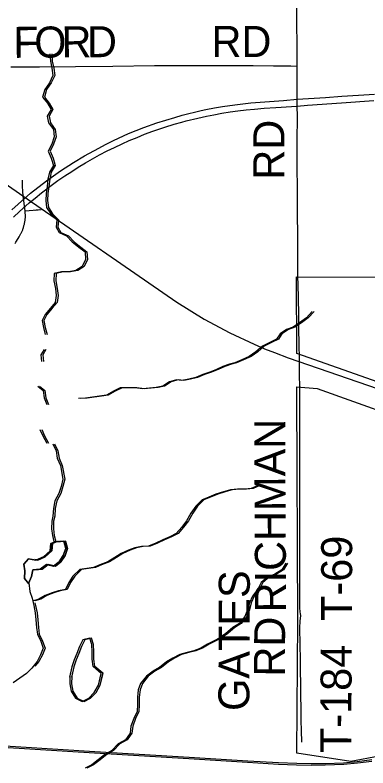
# Model space of a CAD drawing. Extents: x 0 to 34, y 0 to 22.
# Drawn here: x 16.98 to 17.627, y 6.258 to 7.637 of the extents above; entities that cross this region are included whole.
import ezdxf

# ---------------------------------------------------------------- set-up
doc = ezdxf.new("R2010")
doc.units = 0
for name, color, linetype in [('GM_X_City_Street', 7, 'Continuous'), ('GM_X_Corporation', 7, 'Continuous'), ('GM_X_Minor_Lake', 7, 'Continuous'), ('GM_X_Minor_River', 7, 'Continuous'), ('GM_X_Rail_Line', 7, 'Continuous'), ('GM_X_Township_Road', 7, 'Continuous'), ('GM_X_Township_Road_Text', 7, 'Continuous'), ('GM_X_US_Route', 7, 'Continuous')]:
    doc.layers.add(name, color=color, linetype=linetype)

msp = doc.modelspace()

# ---------------------------------------------------------------- linework, layer by layer
at = {"layer": 'GM_X_City_Street'}
for points in [[(16.9803, 7.2185), (16.9811, 7.2199), (16.9819, 7.2213), (16.9828, 7.2228), (16.9878, 7.2308), (16.9885, 7.2319), (16.9892, 7.2331), (16.9899, 7.2342), (16.9905, 7.2354), (16.9911, 7.2366), (16.9917, 7.2378), (16.9923, 7.2389), (16.9928, 7.2402), (16.9934, 7.2414), (16.9939, 7.2426), (16.9944, 7.2438), (16.9948, 7.2451), (16.9953, 7.2463), (16.9957, 7.2476), (16.9961, 7.2488), (16.9965, 7.2501), (16.9968, 7.2514), (16.9972, 7.2527), (16.9975, 7.254), (16.9978, 7.2552), (16.998, 7.2565), (16.9983, 7.2578), (16.9985, 7.2592), (16.9987, 7.2605), (16.9989, 7.2618), (16.999, 7.2631), (16.9992, 7.2644), (16.9993, 7.2657), (16.9994, 7.2671), (16.9991, 7.2783), (16.9986, 7.2828), (16.9964, 7.2967), (16.9957, 7.3016), (16.9953, 7.3049), (16.995, 7.3082), (16.9947, 7.3115), (16.9945, 7.3148), (16.9942, 7.3222), (16.994, 7.3297), (16.9941, 7.3348)], [(16.9991, 7.2783), (17.0137, 7.2799), (17.0247, 7.281)], [(17.0169, 7.2799), (17.017, 7.2799), (17.028, 7.281)]]:
    msp.add_lwpolyline(points, dxfattribs=at)
at = {"layer": 'GM_X_Corporation'}
for points in [[(17.9654, 6.852), (17.4968, 7.0172), (17.4964, 7.1573), (18.0035, 7.1555)], [(17.7, 6.289), (17.5962, 6.2699), (17.4968, 6.285), (17.499, 6.527), (17.497, 6.9432), (17.497, 6.9557), (17.5345, 6.9529), (17.9512, 6.8041)]]:
    msp.add_lwpolyline(points, dxfattribs=at)
at = {"layer": 'GM_X_Minor_Lake'}
for points in [[(17.0059, 6.595), (16.9978, 6.6051), (16.9982, 6.6188), (16.9966, 6.6314), (17.0049, 6.6409), (17.0186, 6.6386), (17.0323, 6.6448), (17.0448, 6.6554), (17.0459, 6.6687), (17.0565, 6.6737)], [(17.0537, 6.6723), (17.0459, 6.6687), (17.0448, 6.6554), (17.0323, 6.6448), (17.0186, 6.6386), (17.0049, 6.6409), (16.9966, 6.6314), (16.9982, 6.6188), (16.9978, 6.6051), (17.0052, 6.5959)], [(17.0513, 6.6722), (17.0699, 6.6733), (17.0733, 6.6597), (17.0688, 6.6471), (17.0613, 6.6353), (17.051, 6.6277), (17.0381, 6.6303), (17.0267, 6.6219), (17.013, 6.6208), (17.0104, 6.6086), (17.0051, 6.5957)], [(17.0052, 6.5959), (17.0104, 6.6086), (17.013, 6.6208), (17.0267, 6.6219), (17.0381, 6.6303), (17.051, 6.6277), (17.0613, 6.6353), (17.0688, 6.6471), (17.0733, 6.6597), (17.0699, 6.6733), (17.0537, 6.6723)], [(17.0169, 6.6394), (17.0219, 6.6386), (17.0356, 6.6448), (17.0481, 6.6554), (17.0492, 6.6687), (17.0598, 6.6737)], [(17.0169, 6.6208), (17.0299, 6.6219), (17.0413, 6.6303), (17.0543, 6.6277), (17.0645, 6.6353), (17.0721, 6.6471), (17.0766, 6.6597), (17.0731, 6.6733), (17.0569, 6.6723)], [(17.0545, 6.6722), (17.0731, 6.6733), (17.0766, 6.6597), (17.0721, 6.6471), (17.0645, 6.6353), (17.0543, 6.6277), (17.0413, 6.6303), (17.0299, 6.6219), (17.0169, 6.6208)], [(17.0569, 6.6723), (17.0492, 6.6687), (17.0481, 6.6554), (17.0356, 6.6448), (17.0219, 6.6386), (17.0169, 6.6394)], [(17.1379, 6.4315), (17.1236, 6.4437), (17.1217, 6.4573), (17.1216, 6.4703), (17.1212, 6.4839), (17.1173, 6.4957), (17.1048, 6.4926), (17.0987, 6.4804), (17.0938, 6.4675), (17.0889, 6.4557), (17.0848, 6.4428), (17.0805, 6.4241)], [(17.1384, 6.4311), (17.1236, 6.4437), (17.1217, 6.4573), (17.1216, 6.4703), (17.1212, 6.4839), (17.1173, 6.4957), (17.1048, 6.4926), (17.0987, 6.4804), (17.0938, 6.4675), (17.0889, 6.4557), (17.0848, 6.4428), (17.0811, 6.4266)], [(17.1412, 6.4315), (17.1269, 6.4437), (17.1249, 6.4573), (17.1249, 6.4703), (17.1244, 6.4839), (17.1206, 6.4957), (17.1081, 6.4926), (17.102, 6.4804), (17.0971, 6.4675), (17.0922, 6.4557), (17.0881, 6.4428), (17.0838, 6.4241)], [(17.1417, 6.4311), (17.1269, 6.4437), (17.1249, 6.4573), (17.1249, 6.4703), (17.1244, 6.4839), (17.1206, 6.4957), (17.1081, 6.4926), (17.102, 6.4804), (17.0971, 6.4675), (17.0922, 6.4557), (17.0881, 6.4428), (17.0844, 6.4266)], [(17.0811, 6.4266), (17.0807, 6.4116), (17.0831, 6.3987), (17.0911, 6.3858), (17.1037, 6.3794), (17.1155, 6.3859), (17.1257, 6.3962), (17.1333, 6.4095), (17.1384, 6.4311)], [(17.0811, 6.4253), (17.0807, 6.4116), (17.0831, 6.3987), (17.0911, 6.3858), (17.1037, 6.3794), (17.1155, 6.3859), (17.1257, 6.3962), (17.1333, 6.4095), (17.1383, 6.4307)], [(17.0844, 6.4266), (17.084, 6.4116), (17.0863, 6.3987), (17.0944, 6.3858), (17.107, 6.3794), (17.1187, 6.3859), (17.129, 6.3962), (17.1365, 6.4095), (17.1417, 6.4311)], [(17.0843, 6.4253), (17.084, 6.4116), (17.0863, 6.3987), (17.0944, 6.3858), (17.107, 6.3794), (17.1187, 6.3859), (17.129, 6.3962), (17.1365, 6.4095), (17.1416, 6.4307)]]:
    msp.add_lwpolyline(points, dxfattribs=at)
at = {"layer": 'GM_X_Minor_River'}
for points in [[(17.0444, 7.566), (17.0453, 7.5523), (17.048, 7.5398), (17.0499, 7.5261), (17.0435, 7.5132), (17.0348, 7.5006), (17.031, 7.4869), (17.0398, 7.4755), (17.0464, 7.4638), (17.0395, 7.452), (17.0419, 7.4395), (17.0507, 7.4277), (17.0522, 7.414), (17.0477, 7.4003), (17.0413, 7.3878), (17.0467, 7.3749), (17.0509, 7.3616), (17.0434, 7.3491), (17.0407, 7.3365), (17.0393, 7.3228), (17.0374, 7.3103), (17.0367, 7.2974), (17.0383, 7.2848), (17.0459, 7.2731), (17.057, 7.2621), (17.0555, 7.2484), (17.0613, 7.2389), (17.075, 7.2329), (17.0853, 7.2219), (17.0975, 7.2121), (17.109, 7.203), (17.1098, 7.1893), (17.1037, 7.1764), (17.092, 7.1688), (17.0791, 7.1664), (17.0654, 7.1664), (17.0524, 7.1637), (17.0517, 7.15), (17.0544, 7.1364), (17.056, 7.1235), (17.0541, 7.1105), (17.0451, 7.1003), (17.0356, 7.0884), (17.0299, 7.0774), (17.0326, 7.0649), (17.0357, 7.052)], [(17.0477, 7.566), (17.0485, 7.5523), (17.0512, 7.5398), (17.0532, 7.5261), (17.0468, 7.5132), (17.0381, 7.5006), (17.0343, 7.4869), (17.0431, 7.4755), (17.0496, 7.4638), (17.0428, 7.452), (17.0451, 7.4395), (17.0539, 7.4277), (17.0555, 7.414), (17.051, 7.4003), (17.0446, 7.3878), (17.05, 7.3749), (17.0542, 7.3616), (17.0466, 7.3491), (17.044, 7.3365), (17.0425, 7.3228), (17.0407, 7.3103), (17.04, 7.2974), (17.0415, 7.2848), (17.0492, 7.2731), (17.0603, 7.2621), (17.0588, 7.2484), (17.0645, 7.2389), (17.0783, 7.2329), (17.0886, 7.2219), (17.1008, 7.2121), (17.1122, 7.203), (17.113, 7.1893), (17.107, 7.1764), (17.0952, 7.1688), (17.0823, 7.1664), (17.0686, 7.1664), (17.0557, 7.1637), (17.055, 7.15), (17.0577, 7.1364), (17.0593, 7.1235), (17.0574, 7.1105), (17.0483, 7.1003), (17.0389, 7.0884), (17.0332, 7.0774), (17.0359, 7.0649), (17.039, 7.052)], [(17.5253, 7.094), (17.5146, 7.0825), (17.5021, 7.0734), (17.4904, 7.0654), (17.4782, 7.0612), (17.4664, 7.0532), (17.46, 7.0436), (17.4475, 7.0372), (17.4342, 7.0307), (17.422, 7.0204), (17.4099, 7.0116), (17.3962, 7.0055), (17.3833, 7.0001), (17.3738, 6.9978), (17.3616, 6.9932), (17.3495, 6.9879), (17.3373, 6.9829), (17.3244, 6.9787), (17.3119, 6.973), (17.2989, 6.9703), (17.2864, 6.9676), (17.2761, 6.9687), (17.2636, 6.9652), (17.2511, 6.9572), (17.2393, 6.9545), (17.2267, 6.9534), (17.2142, 6.9526), (17.2005, 6.954), (17.1871, 6.9544), (17.1734, 6.9544), (17.1609, 6.9479), (17.148, 6.941), (17.1355, 6.9391), (17.1096, 6.9352), (17.0967, 6.9348)], [(17.5285, 7.094), (17.5179, 7.0825), (17.5054, 7.0734), (17.4936, 7.0654), (17.4815, 7.0612), (17.4697, 7.0532), (17.4633, 7.0436), (17.4507, 7.0372), (17.4374, 7.0307), (17.4253, 7.0204), (17.4132, 7.0116), (17.3995, 7.0055), (17.3866, 7.0001), (17.3771, 6.9978), (17.3649, 6.9932), (17.3528, 6.9879), (17.3406, 6.9829), (17.3277, 6.9787), (17.3151, 6.973), (17.3022, 6.9703), (17.2897, 6.9676), (17.2794, 6.9687), (17.2668, 6.9652), (17.2543, 6.9572), (17.2425, 6.9545), (17.23, 6.9534), (17.2174, 6.9526), (17.2037, 6.954), (17.1904, 6.9544), (17.1767, 6.9544), (17.1642, 6.9479), (17.1513, 6.941), (17.1387, 6.9391), (17.1129, 6.9352), (17.0999, 6.9348)], [(17.0335, 7.0242), (17.0279, 7.0144), (17.0291, 7.0022)], [(17.0368, 7.0242), (17.0311, 7.0144), (17.0323, 7.0022)], [(17.022, 6.957), (17.0319, 6.949), (17.0335, 6.9361), (17.0385, 6.9236)], [(17.0253, 6.957), (17.0352, 6.949), (17.0368, 6.9361), (17.0418, 6.9236)], [(17.0261, 6.878), (17.0311, 6.8662), (17.0388, 6.8529)], [(17.0294, 6.878), (17.0344, 6.8662), (17.042, 6.8529)], [(17.0494, 6.8514), (17.0555, 6.8385), (17.0579, 6.8256), (17.0636, 6.812), (17.0683, 6.7869), (17.0649, 6.7732), (17.0608, 6.7607), (17.0536, 6.747), (17.0506, 6.7333), (17.0499, 6.7193), (17.0477, 6.7098), (17.0473, 6.6961), (17.0489, 6.6835), (17.0517, 6.6726)], [(17.0527, 6.8514), (17.0588, 6.8385), (17.0611, 6.8256), (17.0669, 6.812), (17.0716, 6.7869), (17.0682, 6.7732), (17.0641, 6.7607), (17.0569, 6.747), (17.0539, 6.7333), (17.0532, 6.7193), (17.0509, 6.7098), (17.0506, 6.6961), (17.0522, 6.6835), (17.055, 6.6726)], [(17.426, 6.775), (17.4135, 6.77), (17.4017, 6.7688), (17.3884, 6.7688), (17.3754, 6.7672), (17.3625, 6.7638), (17.3488, 6.7592), (17.3355, 6.7538), (17.3234, 6.7489), (17.3116, 6.7371), (17.3029, 6.7245), (17.295, 6.7108), (17.2863, 6.699), (17.276, 6.6876), (17.2639, 6.6811), (17.2514, 6.6757), (17.2384, 6.6696), (17.2251, 6.6643), (17.2122, 6.6635), (17.1997, 6.6608), (17.1883, 6.6566), (17.175, 6.6505), (17.1632, 6.6432), (17.1503, 6.6352), (17.1359, 6.6302), (17.1245, 6.6253), (17.1119, 6.6229), (17.099, 6.6214), (17.0865, 6.6092), (17.0789, 6.5974), (17.0729, 6.5848), (17.0599, 6.5825), (17.0482, 6.5783), (17.0356, 6.5737), (17.0242, 6.5672), (17.0125, 6.5636)], [(17.4293, 6.775), (17.4167, 6.77), (17.4049, 6.7688), (17.3916, 6.7688), (17.3787, 6.7672), (17.3658, 6.7638), (17.3521, 6.7592), (17.3388, 6.7538), (17.3266, 6.7489), (17.3149, 6.7371), (17.3062, 6.7245), (17.2982, 6.7108), (17.2895, 6.699), (17.2793, 6.6876), (17.2672, 6.6811), (17.2546, 6.6757), (17.2417, 6.6696), (17.2284, 6.6643), (17.2155, 6.6635), (17.2029, 6.6608), (17.1915, 6.6566), (17.1782, 6.6505), (17.1665, 6.6432), (17.1536, 6.6352), (17.1391, 6.6302), (17.1277, 6.6253), (17.1152, 6.6229), (17.1022, 6.6214), (17.0897, 6.6092), (17.0822, 6.5974), (17.0761, 6.5848), (17.0632, 6.5825), (17.0514, 6.5783), (17.0389, 6.5737), (17.0275, 6.5672), (17.0169, 6.564)], [(17.4768, 6.633), (17.4692, 6.6205), (17.4567, 6.6129), (17.443, 6.6075), (17.4316, 6.5976), (17.4252, 6.5854), (17.4157, 6.5725), (17.4101, 6.5603), (17.4067, 6.5474), (17.4018, 6.5352), (17.3916, 6.5227), (17.3798, 6.515), (17.3669, 6.5044), (17.3548, 6.4956), (17.3453, 6.4906), (17.3331, 6.4845), (17.321, 6.4773), (17.3084, 6.4723), (17.2959, 6.4692), (17.2822, 6.4654), (17.2697, 6.4589), (17.2583, 6.452), (17.2454, 6.4421), (17.2336, 6.4349), (17.2211, 6.4257), (17.2105, 6.4128), (17.2063, 6.4006), (17.2049, 6.3877), (17.2049, 6.374), (17.2042, 6.3611), (17.1982, 6.3485), (17.1929, 6.3345), (17.1914, 6.3215), (17.1827, 6.309), (17.1694, 6.3017), (17.1577, 6.2899), (17.1451, 6.2823), (17.133, 6.2724), (17.1212, 6.2636), (17.1087, 6.2575)], [(17.48, 6.633), (17.4725, 6.6205), (17.4599, 6.6129), (17.4463, 6.6075), (17.4349, 6.5976), (17.4285, 6.5854), (17.419, 6.5725), (17.4133, 6.5603), (17.41, 6.5474), (17.4051, 6.5352), (17.3948, 6.5227), (17.3831, 6.515), (17.3702, 6.5044), (17.358, 6.4956), (17.3485, 6.4906), (17.3364, 6.4845), (17.3242, 6.4773), (17.3117, 6.4723), (17.2991, 6.4692), (17.2855, 6.4654), (17.2729, 6.4589), (17.2615, 6.452), (17.2486, 6.4421), (17.2369, 6.4349), (17.2244, 6.4257), (17.2138, 6.4128), (17.2096, 6.4006), (17.2081, 6.3877), (17.2082, 6.374), (17.2075, 6.3611), (17.2014, 6.3485), (17.1962, 6.3345), (17.1947, 6.3215), (17.186, 6.309), (17.1727, 6.3017), (17.1609, 6.2899), (17.1484, 6.2823), (17.1363, 6.2724), (17.1245, 6.2636), (17.112, 6.2575)], [(17.0059, 6.5967), (17.0078, 6.5812), (17.0117, 6.5687), (17.0148, 6.5554), (17.0175, 6.5418), (17.0187, 6.5289), (17.0199, 6.5152), (17.0214, 6.5026), (17.0276, 6.4901), (17.0322, 6.4772), (17.0273, 6.4651), (17.0208, 6.4529), (17.011, 6.4407), (17.0015, 6.4308), (16.989, 6.422), (16.9772, 6.414)], [(17.0169, 6.5601), (17.018, 6.5554), (17.0207, 6.5418), (17.0219, 6.5289), (17.0231, 6.5152), (17.0247, 6.5026), (17.0308, 6.4901), (17.0354, 6.4772), (17.0305, 6.4651), (17.0241, 6.4529), (17.0169, 6.444)]]:
    msp.add_lwpolyline(points, dxfattribs=at)
at = {"layer": 'GM_X_Rail_Line'}
for points in [[(15.8135, 8.4241), (15.8666, 8.3714), (15.9854, 8.2541), (16.1458, 8.0951), (16.2661, 7.976), (16.4634, 7.7803), (16.7137, 7.5325), (16.7661, 7.4804), (16.7923, 7.4559), (16.8194, 7.4321), (16.8443, 7.412), (16.8673, 7.3945), (16.9054, 7.3674), (17.0025, 7.3002), (17.2767, 7.111), (17.3271, 7.0801), (17.3744, 7.0548), (17.4188, 7.0339), (17.4375, 7.0259), (17.4558, 7.0187), (17.4812, 7.009), (17.6636, 6.9463)], [(16.1003, 6.3274), (16.1264, 6.3309), (16.1443, 6.3331), (16.1699, 6.3356), (16.1867, 6.337), (16.2066, 6.3378), (16.2312, 6.3387), (16.2451, 6.339), (16.2639, 6.3392), (16.2846, 6.3387), (16.3067, 6.3384), (16.5601, 6.3232), (16.671, 6.3164), (17.1265, 6.288), (17.2994, 6.2777), (17.407, 6.2711), (17.4633, 6.2677), (17.4967, 6.2663), (17.5234, 6.2657), (17.5489, 6.266), (17.5828, 6.2674), (17.6079, 6.2699), (17.6344, 6.2733)], [(16.1008, 6.3246), (16.1267, 6.3281), (16.1446, 6.3303), (16.1701, 6.3328), (16.1869, 6.3342), (16.2067, 6.335), (16.2313, 6.3359), (16.2451, 6.3362), (16.2639, 6.3364), (16.2846, 6.3359), (16.3066, 6.3356), (16.5599, 6.3204), (16.6708, 6.3136), (17.1263, 6.2852), (17.2993, 6.2749), (17.4068, 6.2683), (17.4631, 6.2649), (17.4966, 6.2635), (17.5234, 6.2629), (17.5489, 6.2632), (17.583, 6.2646), (17.6082, 6.2671), (17.6348, 6.2705)]]:
    msp.add_lwpolyline(points, dxfattribs=at)
at = {"layer": 'GM_X_Township_Road'}
for points in [[(17.499, 7.1597), (17.4986, 7.1931), (17.4984, 7.3135), (17.4976, 7.3646), (17.4977, 7.4059), (17.498, 7.4512), (17.4979, 7.4704), (17.4979, 7.4827), (17.4978, 7.5044), (17.4978, 7.5437), (17.4968, 7.6607)], [(16.9724, 7.5422), (16.982, 7.5423), (16.992, 7.5424), (17.0254, 7.5425), (17.0912, 7.5431), (17.1595, 7.5437), (17.2362, 7.5444), (17.4171, 7.5445), (17.4542, 7.5443), (17.486, 7.5438), (17.4978, 7.5437)], [(17.5016, 7.0087), (17.5014, 7.0327), (17.5009, 7.0643), (17.5005, 7.0855), (17.4999, 7.1212), (17.499, 7.1597)], [(17.5021, 6.9752), (17.5018, 6.9936), (17.5016, 7.0047), (17.5016, 7.0087)], [(17.5026, 6.8744), (17.5022, 6.9456), (17.5023, 6.959), (17.5021, 6.9752)], [(17.5046, 6.5369), (17.5036, 6.5399), (17.5029, 6.5436), (17.5025, 6.5512), (17.5022, 6.5646), (17.5027, 6.5943), (17.5028, 6.7241), (17.5026, 6.7791), (17.5028, 6.8464), (17.5026, 6.8744)], [(17.506, 6.3049), (17.5055, 6.3263), (17.5051, 6.345), (17.5048, 6.3655), (17.5045, 6.392), (17.5043, 6.4126), (17.504, 6.4348), (17.5038, 6.455), (17.5033, 6.4843), (17.5028, 6.5139), (17.5031, 6.5271), (17.5038, 6.5315), (17.5046, 6.5369)]]:
    msp.add_lwpolyline(points, dxfattribs=at)
at = {"layer": 'GM_X_US_Route'}
for points in [[(16.9748, 7.2805), (16.986, 7.2908), (17.009, 7.3107), (17.0383, 7.3335), (17.0639, 7.3514), (17.0878, 7.3669), (17.108, 7.3792), (17.1338, 7.3933), (17.1465, 7.4002), (17.1607, 7.4073), (17.1885, 7.4199), (17.2162, 7.4308), (17.2406, 7.4396), (17.2731, 7.4496), (17.2869, 7.4536), (17.2991, 7.4566), (17.3095, 7.4591), (17.3219, 7.4624), (17.33, 7.464), (17.3458, 7.467), (17.3609, 7.4697), (17.3832, 7.4728), (17.4124, 7.476), (17.4727, 7.4808), (17.4979, 7.4827), (17.5496, 7.4862), (17.5795, 7.4883), (17.6103, 7.4903), (17.6395, 7.4923)], [(17.4979, 7.4704), (17.5168, 7.4719), (17.5787, 7.4762), (17.6379, 7.4806)], [(16.9775, 7.2669), (16.9886, 7.2772), (17.0062, 7.2931), (17.0174, 7.3019), (17.029, 7.3113), (17.0467, 7.325), (17.0589, 7.3339), (17.0718, 7.3425), (17.0842, 7.3506), (17.0964, 7.3585), (17.1095, 7.3665), (17.1225, 7.3737), (17.1353, 7.3809), (17.149, 7.3882), (17.1625, 7.3945), (17.1767, 7.4014), (17.1897, 7.4073), (17.204, 7.4126), (17.2179, 7.4186), (17.2327, 7.4241), (17.2547, 7.4314), (17.2723, 7.4369), (17.2862, 7.4409), (17.2942, 7.4432), (17.3153, 7.4484), (17.3311, 7.4517), (17.3448, 7.4545), (17.3597, 7.4572), (17.3747, 7.4596), (17.3889, 7.4616), (17.4042, 7.4634), (17.4193, 7.4649), (17.4374, 7.4663), (17.4585, 7.4678), (17.4873, 7.4697), (17.4979, 7.4704)]]:
    msp.add_lwpolyline(points, dxfattribs=at)

# ---------------------------------------------------------------- texts
at = {"layer": 'GM_X_Township_Road_Text'}
for s, height, rotation, p in [('F', 0.0568, 0.5939, (16.9775, 7.5586)), ('O', 0.0568, 0.4226, (17.0158, 7.559)), ('R', 0.0568, 0.4176, (17.0658, 7.5594)), ('D', 0.0568, 0.4224, (17.1125, 7.5597)), ('RD', 0.05682, 0, (17.3406, 7.5603)), ('RD', 0.05682, 90, (17.4741, 7.3355)), ('RICHMAN', 0.05682, 90.291, (17.4774, 6.5429)), ('T-69', 0.05682, 90, (17.5984, 6.5271)), ('GATES', 0.05682, 89.7871, (17.4099, 6.3621)), ('RD', 0.05682, 89.5063, (17.475, 6.4249)), ('T-184', 0.05682, 89.7188, (17.5967, 6.285))]:
    msp.add_text(s, height=height, rotation=rotation, dxfattribs=at).set_placement(p)

doc.saveas('drawing.dxf')
